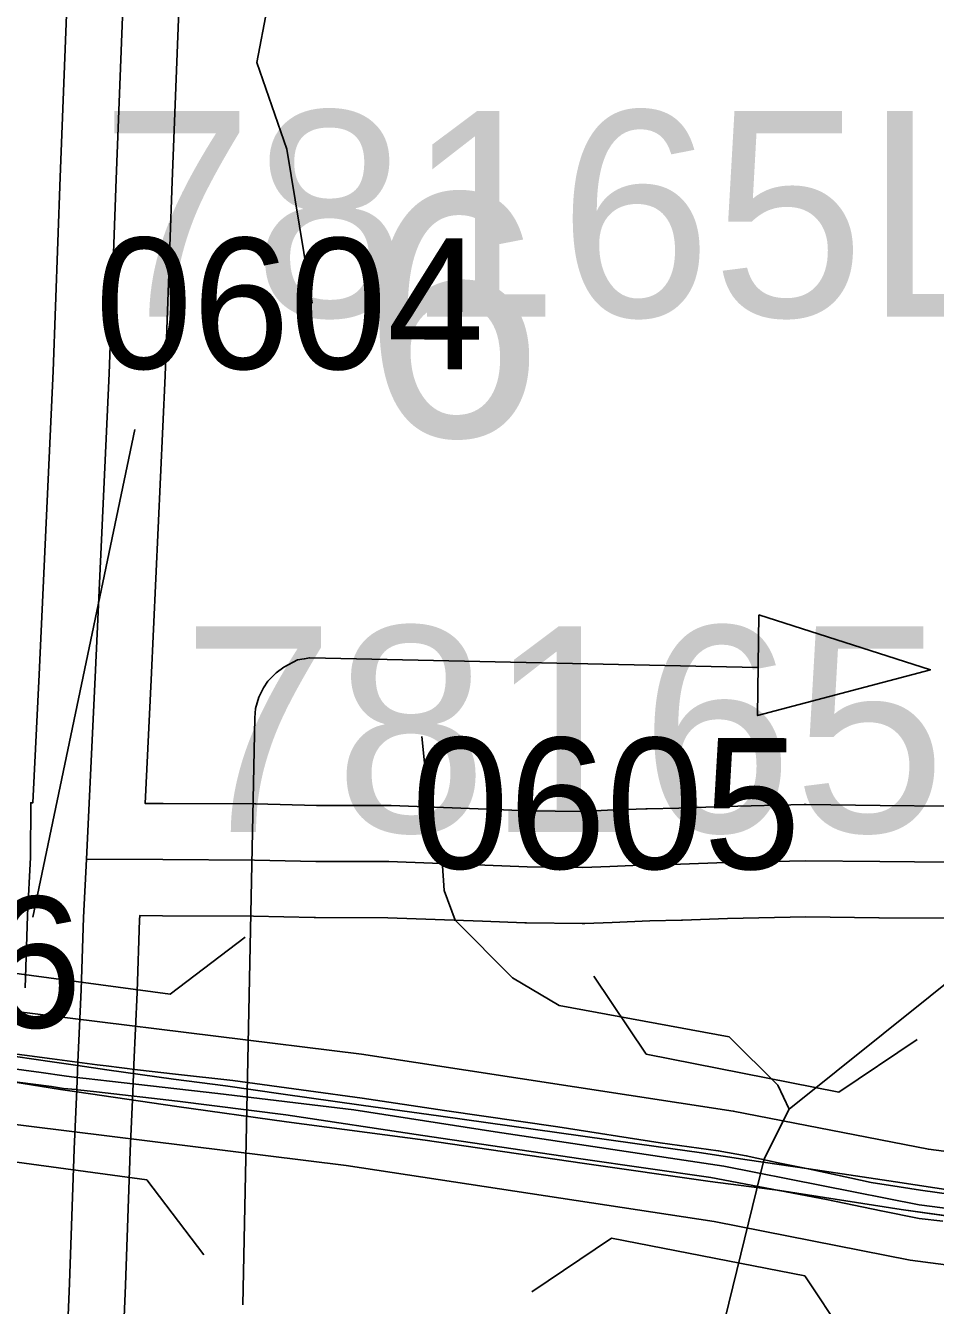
# Model space of a CAD drawing. Extents: x -132.8 to -73.3, y -60 to -26.
# Drawn here: x -121.009 to -120.522, y -33.394 to -32.71 of the extents above; entities that cross this region are included whole.
import ezdxf

# ---------------------------------------------------------------- set-up
doc = ezdxf.new("R2010")
doc.units = 0
for name, color, linetype in [('tdCoDirctArrow', 7, 'Continuous'), ('tdCoDivCarto', 7, 'Continuous'), ('tdCoHydroRiver', 7, 'Continuous'), ('tdCoInt', 7, 'Continuous'), ('tdCoIntCL', 7, 'Continuous'), ('tdCoIntRte', 7, 'Continuous'), ('tdCoPrimary', 7, 'Continuous'), ('tdCoSecRdNmbr', 7, 'Continuous'), ('tdCoSecRteBand', 7, 'Continuous'), ('tdCoSecRteCL', 7, 'Continuous'), ('tdCoSectNmbr', 7, 'Continuous'), ('tdCoStrucDivPri', 7, 'Continuous'), ('tdCoStrucPriMaintName', 7, 'Continuous'), ('tdCoSurfGravel', 7, 'Continuous')]:
    doc.layers.add(name, color=color, linetype=linetype)

msp = doc.modelspace()

# ---------------------------------------------------------------- linework, layer by layer
at = {"layer": 'tdCoDirctArrow'}
msp.add_lwpolyline([(-120.61697, -33.02478), (-120.52516, -33.05414), (-120.61766, -33.07867)], close=True, dxfattribs=at)
msp.add_lwpolyline([(-120.89324, -33.39392), (-120.88674, -33.07977), (-120.88647, -33.07489), (-120.88457, -33.06886), (-120.88203, -33.06379), (-120.87981, -33.0603), (-120.87537, -33.05586), (-120.87125, -33.05269), (-120.86396, -33.04888), (-120.86034, -33.04834), (-120.85733, -33.04768), (-120.849, -33.04787), (-120.6177, -33.05293)], dxfattribs=at)
at = {"layer": 'tdCoDivCarto'}
for p, q in [((-120.9952, -33.2639), (-121.02487, -33.25964)), ((-120.9815, -33.26589), (-120.9952, -33.2639)), ((-120.966, -33.26808), (-120.9815, -33.26589)), ((-120.93025, -33.27306), (-120.966, -33.26808)), ((-121.02186, -33.27367), (-120.99083, -33.27866)), ((-120.90239, -33.27669), (-120.93025, -33.27306)), ((-120.99083, -33.27866), (-120.98211, -33.27992)), ((-120.98211, -33.27992), (-120.92841, -33.28773)), ((-120.87162, -33.28111), (-120.90239, -33.27669)), ((-120.82987, -33.28695), (-120.87162, -33.28111)), ((-120.92841, -33.28773), (-120.86984, -33.29589)), ((-120.78726, -33.29294), (-120.82987, -33.28695)), ((-120.86984, -33.29589), (-120.79566, -33.30575)), ((-120.7377, -33.29981), (-120.78726, -33.29294)), ((-120.67062, -33.30928), (-120.7377, -33.29981)), ((-120.79566, -33.30575), (-120.71162, -33.31799)), ((-120.64884, -33.31228), (-120.67062, -33.30928)), ((-120.62327, -33.31622), (-120.64884, -33.31228)), ((-120.59021, -33.32103), (-120.62327, -33.31622)), ((-120.71162, -33.31799), (-120.64295, -33.32788)), ((-120.54381, -33.32806), (-120.59021, -33.32103)), ((-120.64295, -33.32788), (-120.60573, -33.33275)), ((-120.51232, -33.33287), (-120.54381, -33.32806)), ((-120.60573, -33.33275), (-120.54076, -33.34287)), ((-120.54076, -33.34287), (-120.48801, -33.35023))]:
    msp.add_line(p, q, dxfattribs=at)
for points in [[(-120.51232, -33.33287), (-120.54381, -33.32806), (-120.59021, -33.32103), (-120.62327, -33.31622), (-120.64884, -33.31228), (-120.67062, -33.30928), (-120.7377, -33.29981), (-120.78726, -33.29294), (-120.82987, -33.28695), (-120.87162, -33.28111), (-120.90239, -33.27669), (-120.93025, -33.27306), (-120.966, -33.26808), (-120.9815, -33.26589), (-120.9952, -33.2639), (-121.02487, -33.25964)], [(-120.51232, -33.33287), (-120.54381, -33.32806), (-120.59021, -33.32103), (-120.62327, -33.31622), (-120.64884, -33.31228), (-120.67062, -33.30928), (-120.7377, -33.29981), (-120.78726, -33.29294), (-120.82987, -33.28695), (-120.87162, -33.28111), (-120.90239, -33.27669), (-120.93025, -33.27306), (-120.966, -33.26808), (-120.9815, -33.26589), (-120.9952, -33.2639), (-121.02487, -33.25964)], [(-120.51232, -33.33287), (-120.54381, -33.32806), (-120.59021, -33.32103), (-120.62327, -33.31622), (-120.64884, -33.31228), (-120.67062, -33.30928), (-120.7377, -33.29981), (-120.78726, -33.29294), (-120.82987, -33.28695), (-120.87162, -33.28111), (-120.90239, -33.27669), (-120.93025, -33.27306), (-120.966, -33.26808), (-120.9815, -33.26589), (-120.9952, -33.2639), (-121.02487, -33.25964)], [(-121.06814, -33.26834), (-121.04885, -33.27091), (-121.02186, -33.27367), (-120.99083, -33.27866), (-120.98211, -33.27992), (-120.92841, -33.28773), (-120.86984, -33.29589), (-120.79566, -33.30575), (-120.71162, -33.31799), (-120.64295, -33.32788), (-120.60573, -33.33275), (-120.54076, -33.34287), (-120.48801, -33.35023)], [(-121.06814, -33.26834), (-121.04885, -33.27091), (-121.02186, -33.27367), (-120.99083, -33.27866), (-120.98211, -33.27992), (-120.92841, -33.28773), (-120.86984, -33.29589), (-120.79566, -33.30575), (-120.71162, -33.31799), (-120.64295, -33.32788), (-120.60573, -33.33275), (-120.54076, -33.34287), (-120.48801, -33.35023)], [(-121.06814, -33.26834), (-121.04885, -33.27091), (-121.02186, -33.27367), (-120.99083, -33.27866), (-120.98211, -33.27992), (-120.92841, -33.28773), (-120.86984, -33.29589), (-120.79566, -33.30575), (-120.71162, -33.31799), (-120.64295, -33.32788), (-120.60573, -33.33275), (-120.54076, -33.34287), (-120.48801, -33.35023)]]:
    msp.add_lwpolyline(points, dxfattribs=at)
at = {"layer": 'tdCoHydroRiver'}
for points in [[(-120.85599, -32.85805), (-120.86955, -32.7756), (-120.88566, -32.72939), (-120.87461, -32.67129), (-120.88889, -32.61566), (-120.92371, -32.56105), (-120.93778, -32.49753), (-120.9694, -32.44143), (-120.97508, -32.4176), (-120.95819, -32.31861), (-120.97072, -32.25672), (-120.97325, -32.25234)], [(-119.45823, -32.476), (-119.59302, -32.49919), (-119.68544, -32.53142), (-119.86874, -32.53909), (-119.96376, -32.55072), (-119.98793, -32.56901), (-120.03027, -32.6168), (-120.10559, -32.65895), (-120.12857, -32.69148), (-120.16741, -32.78514), (-120.19896, -32.87265), (-120.22471, -32.92083), (-120.2672, -32.97489), (-120.29324, -33.00415), (-120.41661, -33.13172), (-120.47496, -33.1885), (-120.60077, -33.2892), (-120.6141, -33.31565), (-120.63716, -33.40967), (-120.65041, -33.43297), (-120.70317, -33.45835), (-120.71319, -33.47859), (-120.71902, -33.51944), (-120.72917, -33.5444)], [(-120.60077, -33.2892), (-120.60673, -33.27642), (-120.63286, -33.25047), (-120.72393, -33.2338), (-120.74878, -33.21893), (-120.7795, -33.18813), (-120.78539, -33.17219), (-120.78654, -33.15639), (-120.79114, -33.15153), (-120.79737, -33.08984)]]:
    msp.add_lwpolyline(points, dxfattribs=at)
at = {"layer": 'tdCoInt'}
for points in [[(-121.37438, -33.19414), (-121.32177, -33.19449), (-121.2433, -33.20918), (-121.0637, -33.23091), (-120.8296, -33.2598), (-120.63065, -33.29016), (-120.52622, -33.31065), (-120.43506, -33.32256), (-120.40215, -33.32901), (-120.29241, -33.33311), (-120.24735, -33.33311), (-120.16245, -33.32894), (-120.11883, -33.32368), (-120.0501, -33.31153), (-119.96488, -33.28964), (-119.96709, -33.29028), (-119.85989, -33.25218), (-119.65144, -33.17246)], [(-121.37289, -33.25415), (-121.32633, -33.25446), (-121.2528, -33.26847), (-121.07129, -33.29043), (-120.83779, -33.31924), (-120.64089, -33.34929), (-120.5359, -33.3699), (-120.44472, -33.3818), (-120.40945, -33.38872), (-120.29346, -33.39311), (-120.24588, -33.39311), (-120.1579, -33.38879), (-120.10953, -33.38297), (-120.03799, -33.37032), (-119.95033, -33.34785), (-119.83872, -33.30832), (-119.63094, -33.22886)]]:
    msp.add_lwpolyline(points, dxfattribs=at)
at = {"layer": 'tdCoIntCL'}
msp.add_lwpolyline([(-121.37363, -33.22415), (-121.32405, -33.22447), (-121.31068, -33.22643), (-121.24805, -33.23883), (-121.20825, -33.24372), (-121.15965, -33.24959), (-121.06749, -33.26067), (-121.00118, -33.26962), (-120.98873, -33.2713), (-120.98215, -33.27219), (-120.97703, -33.27277), (-120.96456, -33.2742), (-120.90653, -33.28083), (-120.83369, -33.28952), (-120.75814, -33.30133), (-120.63577, -33.31972), (-120.53106, -33.34027), (-120.48115, -33.3468)], dxfattribs=at)
at = {"layer": 'tdCoIntRte'}
for points in [[(-120.51257, -33.33507), (-120.53052, -33.33254), (-120.5418, -33.3307), (-120.55676, -33.3284), (-120.56827, -33.32587), (-120.59059, -33.32103), (-120.6067, -33.31781), (-120.62374, -33.31413), (-120.6387, -33.31137), (-120.64906, -33.30999), (-120.66977, -33.30722), (-120.72455, -33.29871), (-120.78531, -33.28996), (-120.82928, -33.28329), (-120.85805, -33.27937), (-120.89856, -33.27385), (-120.92928, -33.27044), (-120.94954, -33.26814), (-120.96634, -33.26606), (-120.97122, -33.26542), (-120.9818, -33.26402), (-120.99529, -33.26223), (-121.02503, -33.25824)], [(-120.51257, -33.33507), (-120.53052, -33.33254), (-120.5418, -33.3307), (-120.55676, -33.3284), (-120.56827, -33.32587), (-120.59059, -33.32103), (-120.6067, -33.31781), (-120.62374, -33.31413), (-120.6387, -33.31137), (-120.64906, -33.30999), (-120.66977, -33.30722), (-120.72455, -33.29871), (-120.78531, -33.28996), (-120.82928, -33.28329), (-120.85805, -33.27937), (-120.89856, -33.27385), (-120.92928, -33.27044), (-120.94954, -33.26814), (-120.96634, -33.26606), (-120.97122, -33.26542), (-120.9818, -33.26402), (-120.99529, -33.26223), (-121.02503, -33.25824)], [(-121.02224, -33.27367), (-120.99558, -33.27712), (-120.98913, -33.27803), (-120.98244, -33.27868), (-120.98143, -33.27877), (-120.97148, -33.27992), (-120.92809, -33.28493), (-120.87007, -33.29216), (-120.79675, -33.30321), (-120.71216, -33.31575), (-120.64267, -33.32574), (-120.60611, -33.33275), (-120.58082, -33.33743), (-120.55149, -33.34359), (-120.53109, -33.34763), (-120.51855, -33.34912)], [(-121.02224, -33.27367), (-120.99558, -33.27712), (-120.98913, -33.27803), (-120.98244, -33.27868), (-120.98143, -33.27877), (-120.97148, -33.27992), (-120.92809, -33.28493), (-120.87007, -33.29216), (-120.79675, -33.30321), (-120.71216, -33.31575), (-120.64267, -33.32574), (-120.60611, -33.33275), (-120.58082, -33.33743), (-120.55149, -33.34359), (-120.53109, -33.34763), (-120.51855, -33.34912)]]:
    msp.add_lwpolyline(points, dxfattribs=at)
at = {"layer": 'tdCoPrimary'}
for points in [[(-121.36251, -33.23268), (-121.32958, -33.23331), (-121.31037, -33.23457), (-121.27744, -33.23878), (-121.20843, -33.24883), (-121.1736, -33.25391), (-121.1158, -33.26198), (-121.06814, -33.26834), (-121.04885, -33.27091), (-121.02186, -33.27367), (-120.99083, -33.27866), (-120.98211, -33.27992), (-120.92841, -33.28773), (-120.86984, -33.29589), (-120.79566, -33.30575), (-120.71162, -33.31799), (-120.64295, -33.32788), (-120.60573, -33.33275), (-120.54076, -33.34287), (-120.48801, -33.35023)], [(-120.51232, -33.33287), (-120.54381, -33.32806), (-120.59021, -33.32103), (-120.62327, -33.31622), (-120.64884, -33.31228), (-120.67062, -33.30928), (-120.7377, -33.29981), (-120.78726, -33.29294), (-120.82987, -33.28695), (-120.87162, -33.28111), (-120.90239, -33.27669), (-120.93025, -33.27306), (-120.966, -33.26808), (-120.9815, -33.26589), (-120.9952, -33.2639), (-121.02487, -33.25964)], [(-120.51232, -33.33287), (-120.54381, -33.32806), (-120.59021, -33.32103), (-120.62327, -33.31622), (-120.64884, -33.31228), (-120.67062, -33.30928), (-120.7377, -33.29981), (-120.78726, -33.29294), (-120.82987, -33.28695), (-120.87162, -33.28111), (-120.90239, -33.27669), (-120.93025, -33.27306), (-120.966, -33.26808), (-120.9815, -33.26589), (-120.9952, -33.2639), (-121.02487, -33.25964)], [(-120.51232, -33.33287), (-120.54381, -33.32806), (-120.59021, -33.32103), (-120.62327, -33.31622), (-120.64884, -33.31228), (-120.67062, -33.30928), (-120.7377, -33.29981), (-120.78726, -33.29294), (-120.82987, -33.28695), (-120.87162, -33.28111), (-120.90239, -33.27669), (-120.93025, -33.27306), (-120.966, -33.26808), (-120.9815, -33.26589), (-120.9952, -33.2639), (-121.02487, -33.25964)], [(-121.06814, -33.26834), (-121.04885, -33.27091), (-121.02186, -33.27367), (-120.99083, -33.27866), (-120.98211, -33.27992), (-120.92841, -33.28773), (-120.86984, -33.29589), (-120.79566, -33.30575), (-120.71162, -33.31799), (-120.64295, -33.32788), (-120.60573, -33.33275), (-120.54076, -33.34287), (-120.48801, -33.35023)], [(-121.06814, -33.26834), (-121.04885, -33.27091), (-121.02186, -33.27367), (-120.99083, -33.27866), (-120.98211, -33.27992), (-120.92841, -33.28773), (-120.86984, -33.29589), (-120.79566, -33.30575), (-120.71162, -33.31799), (-120.64295, -33.32788), (-120.60573, -33.33275), (-120.54076, -33.34287), (-120.48801, -33.35023)]]:
    msp.add_lwpolyline(points, dxfattribs=at)
at = {"layer": 'tdCoSecRteBand'}
for points in [[(-121.00971, -33.22429), (-121.00845, -33.18575), (-121.00844, -33.1855), (-121.00843, -33.18525), (-121.00691, -33.15459), (-121.00672, -33.12523), (-121.00551, -33.12524), (-121.00225, -33.05668), (-120.99462, -32.89435), (-120.99092, -32.7907), (-120.99092, -32.79064), (-120.99092, -32.79059), (-120.98623, -32.67148)], [(-120.92628, -32.67385), (-120.93096, -32.79289), (-120.93466, -32.89666), (-120.93467, -32.89683), (-120.93468, -32.897), (-120.94232, -33.05951), (-120.94232, -33.05952), (-120.94232, -33.05953), (-120.94546, -33.12563), (-120.93584, -33.12569), (-120.88682, -33.12592), (-120.88652, -33.12592), (-120.88622, -33.12592), (-120.85379, -33.12672), (-120.81496, -33.12675), (-120.81441, -33.12675), (-120.81386, -33.12677), (-120.76258, -33.12871), (-120.76258, -33.12871), (-120.76258, -33.12871), (-120.7403, -33.12955), (-120.71164, -33.12987), (-120.69789, -33.12932), (-120.67748, -33.12847), (-120.67715, -33.12846), (-120.67682, -33.12845), (-120.65981, -33.12812), (-120.63566, -33.12725), (-120.63546, -33.12724), (-120.63527, -33.12724), (-120.59264, -33.12626), (-120.5921, -33.12625), (-120.59156, -33.12626), (-120.55196, -33.12678), (-120.51541, -33.12706)], [(-120.51529, -33.18706), (-120.5525, -33.18678), (-120.55258, -33.18678), (-120.55266, -33.18677), (-120.59181, -33.18626), (-120.6337, -33.18722), (-120.6579, -33.18809), (-120.65814, -33.1881), (-120.65838, -33.1881), (-120.6753, -33.18844), (-120.69543, -33.18927), (-120.69546, -33.18928), (-120.69549, -33.18928), (-120.71003, -33.18985), (-120.71079, -33.18988), (-120.71154, -33.18987), (-120.74137, -33.18954), (-120.74177, -33.18954), (-120.74217, -33.18952), (-120.76485, -33.18866), (-120.81556, -33.18675), (-120.8542, -33.18672), (-120.85455, -33.18672), (-120.85491, -33.18671), (-120.88739, -33.18591), (-120.93614, -33.18569), (-120.93617, -33.18569), (-120.9362, -33.18569), (-120.94831, -33.18561), (-120.94837, -33.18682), (-120.94843, -33.18681), (-120.94849, -33.18797), (-120.94975, -33.22641), (-120.94975, -33.22658), (-120.94976, -33.22675), (-120.95145, -33.26533), (-120.95209, -33.27999), (-120.95347, -33.31167), (-120.95603, -33.38328), (-120.95603, -33.38338), (-120.95604, -33.38347), (-120.9571, -33.40864)]]:
    msp.add_lwpolyline(points, dxfattribs=at)
at = {"layer": 'tdCoSecRteCL'}
for points in [[(-120.97691, -33.15543), (-120.97229, -33.0581), (-120.96464, -32.89559), (-120.96094, -32.79177), (-120.95626, -32.67266), (-120.95157, -32.557), (-120.94664, -32.43641), (-120.94412, -32.3913)], [(-120.9871, -33.40809), (-120.98601, -33.38221), (-120.98345, -33.31048), (-120.98206, -33.27868), (-120.98142, -33.26402), (-120.97973, -33.22543), (-120.97847, -33.18673), (-120.97691, -33.15543)], [(-120.97691, -33.15543), (-120.936, -33.15569), (-120.88696, -33.15592), (-120.85417, -33.15672), (-120.81499, -33.15675), (-120.76372, -33.15868), (-120.74104, -33.15955), (-120.71121, -33.15987), (-120.69668, -33.1593), (-120.67623, -33.15845), (-120.65898, -33.15811), (-120.63458, -33.15723), (-120.59195, -33.15626), (-120.55227, -33.15678), (-120.51505, -33.15706)]]:
    msp.add_lwpolyline(points, dxfattribs=at)
at = {"layer": 'tdCoStrucDivPri'}
for p, q in [((-120.93208, -33.22771), (-120.89198, -33.19715)), ((-121.03627, -33.21365), (-120.93208, -33.22771)), ((-120.67726, -33.25984), (-120.70536, -33.218)), ((-120.5741, -33.28009), (-120.53225, -33.25197)), ((-120.67726, -33.25984), (-120.5741, -33.28009)), ((-120.94452, -33.32695), (-121.04892, -33.31286)), ((-120.94452, -33.32695), (-120.91396, -33.36705)), ((-120.69581, -33.35812), (-120.73849, -33.38682)), ((-120.59243, -33.37841), (-120.69581, -33.35812)), ((-120.59243, -33.37841), (-120.56432, -33.42025))]:
    msp.add_line(p, q, dxfattribs=at)
at = {"layer": 'tdCoStrucPriMaintName'}
msp.add_lwpolyline([(-121.0056, -33.18642), (-120.95104, -32.92559)], dxfattribs=at)
msp.add_lwpolyline([(-121.0056, -33.18642), (-120.95104, -32.92559)], dxfattribs=at)
msp.add_lwpolyline([(-121.0056, -33.18642), (-120.95104, -32.92559)], dxfattribs=at)
at = {"layer": 'tdCoSurfGravel'}
for points in [[(-120.97691, -33.15543), (-120.97229, -33.0581), (-120.96464, -32.89559), (-120.96094, -32.79177), (-120.95626, -32.67266), (-120.95157, -32.557), (-120.94664, -32.43641), (-120.94412, -32.3913)], [(-120.9871, -33.40809), (-120.98601, -33.38221), (-120.98345, -33.31048), (-120.98206, -33.27868), (-120.98142, -33.26402), (-120.97973, -33.22543), (-120.97847, -33.18673), (-120.97691, -33.15543)], [(-120.97691, -33.15543), (-120.936, -33.15569), (-120.88696, -33.15592), (-120.85417, -33.15672), (-120.81499, -33.15675), (-120.76372, -33.15868), (-120.74104, -33.15955), (-120.71121, -33.15987), (-120.69668, -33.1593), (-120.67623, -33.15845), (-120.65898, -33.15811), (-120.63458, -33.15723), (-120.59195, -33.15626), (-120.55227, -33.15678), (-120.51505, -33.15706), (-120.47735, -33.15587), (-120.47435, -33.15591)]]:
    msp.add_lwpolyline(points, dxfattribs=at)

# ---------------------------------------------------------------- texts
at = {"layer": 'tdCoSecRdNmbr'}
for s, rotation, p in [('0604', 359.90925, (-120.97226, -32.89305)), ('0605', 359.90932, (-120.80287, -33.16041)), ('0606', 359.90918, (-121.18744, -33.24523))]:
    msp.add_text(s, height=0.07, rotation=rotation, dxfattribs=at).set_placement(p)
at = {"layer": 'tdCoSectNmbr'}
msp.add_text('6', height=0.13, rotation=359.90907, dxfattribs=at).set_placement((-120.82902, -32.92932))
at = {"layer": 'tdCoStrucPriMaintName'}
for s, p in [('78165L680', (-120.96945, -32.86527)), ('78165L680', (-120.96945, -32.86527)), ('78165L680', (-120.96945, -32.86527)), ('78165R680', (-120.92582, -33.14094)), ('78165R680', (-120.92582, -33.14094)), ('78165R680', (-120.92582, -33.14094))]:
    msp.add_text(s, height=0.11, dxfattribs=at).set_placement(p)

doc.saveas('drawing.dxf')
